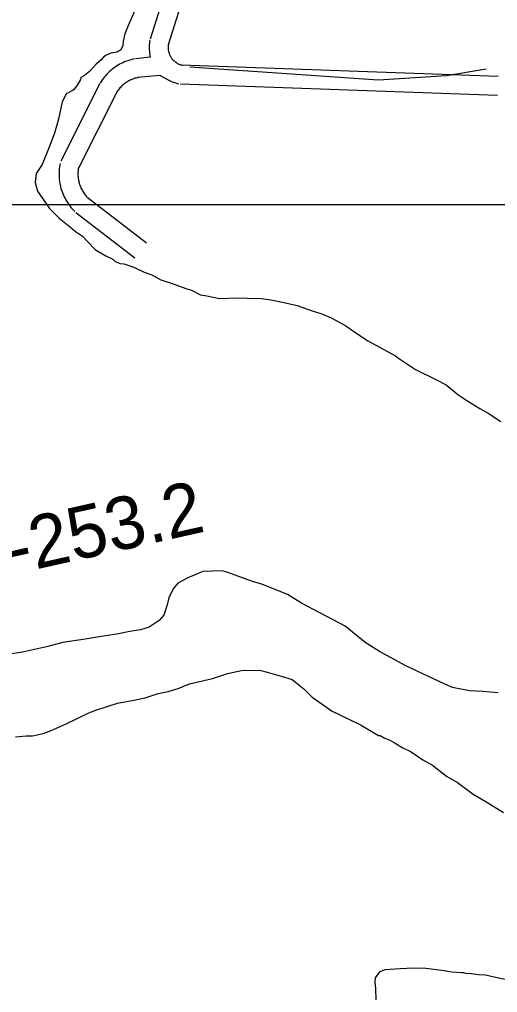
# Model space of a CAD drawing. Extents: x 3263578 to 3301413, y 764927 to 798602.
# Drawn here: x 3294720 to 3295476, y 780646 to 782184 of the extents above; entities that cross this region are included whole.
import ezdxf

# ---------------------------------------------------------------- set-up
doc = ezdxf.new("R2010")
doc.units = 0
for name, color, linetype in [('V-GRID-MAJR', 7, 'Continuous'), ('V-RIVR-RANG-IDEN', 7, 'Continuous'), ('V-ROAD-CNTR', 7, 'Continuous'), ('V-SITE-VEGE', 7, 'Continuous'), ('V-TOPO-SHOR', 7, 'Continuous')]:
    doc.layers.add(name, color=color, linetype=linetype)

msp = doc.modelspace()

# ---------------------------------------------------------------- linework, layer by layer
at = {"layer": 'V-GRID-MAJR'}
msp.add_spline([(3267730.5, 781891.4), (3270351, 781890.6), (3275592.2, 781889.4), (3280833.3, 781889.1), (3286074.5, 781889.4), (3291315.6, 781890.6), (3296556.8, 781892.5), (3299177.4, 781893.7)], degree=3, dxfattribs=at)
at = {"layer": 'V-ROAD-CNTR'}
for points in [[(3295987.5, 782607.2), (3295708.7, 782629.9), (3295611.4, 782640.3), (3295548.4, 782640.1), (3295346.4, 782647.2), (3295229.3, 782633.9), (3295124, 782583), (3295101.2, 782566.7), (3295084.6, 782542.9), (3295071.2, 782511.6), (3294955.5, 782144.1)], [(3295036, 782499.6), (3294926.9, 782153.1)], [(3294926.4, 782151.4), (3294926, 782149.3), (3294925.7, 782146.8), (3294925.4, 782144.3), (3294925.3, 782141.8), (3294925.3, 782139.3), (3294925.3, 782136.8), (3294925.5, 782134.3), (3294925.8, 782131.8), (3294927, 782124.6)], [(3294955.9, 782145.9), (3294955.6, 782144.4), (3294955.5, 782143.2), (3294955.3, 782142), (3294955.3, 782140.7), (3294955.3, 782139.5), (3294955.3, 782138.3), (3294955.4, 782137.1), (3294955.5, 782135.9), (3294955.7, 782134.7), (3294956, 782133.5), (3294956.3, 782132.4), (3294956.6, 782131.2), (3294957, 782130), (3294957.4, 782128.9), (3294957.9, 782127.8), (3294958.5, 782126.7), (3294959, 782125.7), (3294959.7, 782124.6), (3294960.3, 782123.6), (3294961.1, 782122.6), (3294961.8, 782121.7), (3294962.6, 782120.8), (3294963.5, 782119.9), (3294964.3, 782119.1), (3294965.2, 782118.3), (3294966.2, 782117.5), (3294967.2, 782116.8), (3294968.2, 782116.1), (3294969.2, 782115.5), (3294970.2, 782114.9), (3294971.3, 782114.3), (3294972.4, 782113.8), (3294973.6, 782113.4), (3294974.7, 782113), (3294975.9, 782112.7), (3294977.1, 782112.3), (3294978.3, 782112.1)], [(3294927, 782124.6), (3294903.6, 782122.2)], [(3294902, 782122), (3294899.5, 782121.5), (3294896.8, 782120.8), (3294894, 782120), (3294891.4, 782119.2), (3294888.7, 782118.2), (3294886.1, 782117.2), (3294883.5, 782116), (3294880.9, 782114.8), (3294878.4, 782113.5), (3294876, 782112.1), (3294873.6, 782110.6), (3294871.2, 782109.1), (3294868.9, 782107.4), (3294866.7, 782105.7), (3294864.5, 782103.9), (3294862.4, 782102), (3294860.4, 782100.1), (3294858.4, 782098), (3294856.5, 782096), (3294854.6, 782093.8), (3294852.9, 782091.6), (3294851.2, 782089.3), (3294849.6, 782087), (3294848.1, 782084.7), (3294847.8, 782084.2)], [(3294975.6, 782112.4), (3295477.3, 782094.9)], [(3294908.1, 782092.6), (3294906.1, 782092.2), (3294904.4, 782091.8), (3294902.7, 782091.3), (3294901, 782090.7), (3294899.3, 782090.1), (3294897.6, 782089.5), (3294896, 782088.8), (3294894.4, 782088), (3294892.8, 782087.2), (3294891.3, 782086.3), (3294889.8, 782085.4), (3294888.3, 782084.4), (3294886.8, 782083.3), (3294885.4, 782082.2), (3294884, 782081.1), (3294882.7, 782079.9), (3294881.4, 782078.7), (3294880.2, 782077.4), (3294879, 782076.1), (3294877.8, 782074.7), (3294876.7, 782073.3), (3294875.6, 782071.9), (3294874.6, 782070.4), (3294873.6, 782068.8), (3294873.4, 782068.6)], [(3294942.4, 782096), (3294906.6, 782092.4)], [(3294942.4, 782096), (3294956.2, 782088.4), (3294958.5, 782087.2), (3294960.8, 782086.2), (3294963.1, 782085.3), (3294965.4, 782084.5), (3294967.8, 782083.7), (3294970.2, 782083.1), (3294972, 782082.8)], [(3294847.2, 782083.1), (3294785.6, 781960.5)], [(3294974.6, 782082.4), (3295476.3, 782064.9)], [(3294874, 782069.6), (3294812.4, 781947)], [(3294784.2, 781956.5), (3294783.7, 781954), (3294783.3, 781951.2), (3294783, 781948.4), (3294782.7, 781945.5), (3294782.6, 781942.7), (3294782.6, 781939.8), (3294782.6, 781937), (3294782.8, 781934.1), (3294783, 781931.3), (3294783.4, 781928.5), (3294783.8, 781925.7), (3294784.4, 781922.9), (3294785, 781920.1), (3294785.7, 781917.3), (3294786.6, 781914.6), (3294787.5, 781911.9), (3294788.5, 781909.3), (3294789.6, 781906.6), (3294790.8, 781904.1), (3294792.1, 781901.5), (3294793.4, 781899), (3294794.9, 781896.6), (3294796.4, 781894.2), (3294798, 781891.8), (3294799.7, 781889.5), (3294801.5, 781887.3), (3294803.3, 781885.1), (3294805.3, 781883), (3294807.2, 781881.1), (3294807.7, 781880.6)], [(3294813.7, 781951), (3294813.3, 781949), (3294813, 781947.2), (3294812.8, 781945.4), (3294812.7, 781943.6), (3294812.6, 781941.7), (3294812.6, 781939.9), (3294812.6, 781938.1), (3294812.7, 781936.3), (3294812.9, 781934.5), (3294813.1, 781932.7), (3294813.4, 781930.9), (3294813.7, 781929.1), (3294814.1, 781927.3), (3294814.6, 781925.6), (3294815.1, 781923.8), (3294815.7, 781922.1), (3294816.4, 781920.4), (3294817.1, 781918.7), (3294817.8, 781917.1), (3294818.6, 781915.4), (3294819.5, 781913.8), (3294820.4, 781912.3), (3294821.4, 781910.8), (3294822.4, 781909.3), (3294823.5, 781907.8), (3294824.7, 781906.4), (3294825.8, 781905), (3294827.1, 781903.6), (3294828.4, 781902.3), (3294828.7, 781902)], [(3294827.3, 781903.2), (3294921, 781831.3)], [(3294809.1, 781879.4), (3294902.7, 781807.5)]]:
    msp.add_lwpolyline(points, dxfattribs=at)
at = {"layer": 'V-SITE-VEGE'}
for points in [[(3294902.5, 782198.3), (3294892.3, 782176.1), (3294886.8, 782161.9), (3294884.2, 782149.9), (3294883.4, 782142.8), (3294879.7, 782135.7), (3294877.7, 782134.7), (3294874.8, 782132.6), (3294864.8, 782131.3), (3294857, 782128), (3294853.1, 782124.9), (3294849.2, 782120.8), (3294841.5, 782113.5), (3294830.9, 782102.2), (3294823.1, 782096), (3294817.3, 782092.8), (3294816.4, 782089.7), (3294810.7, 782079.6), (3294805, 782072.4), (3294797.1, 782068.2), (3294794.2, 782067.1), (3294787.7, 782053.9), (3294781.6, 782026.7), (3294775.3, 782004.6), (3294767.1, 781982.4), (3294756.1, 781955.1), (3294748.5, 781943.9), (3294746.6, 781940.8), (3294745, 781926.8), (3294748.5, 781912.9), (3294767.4, 781885.7), (3294782.8, 781870.2), (3294801.5, 781855.6), (3294808.5, 781849.1), (3294819.7, 781841.5), (3294826.9, 781833.8), (3294840.4, 781820.3), (3294856.6, 781810.9), (3294867.8, 781805.2), (3294870.9, 781802.4), (3294879, 781798.6), (3294885, 781797.8), (3294896.1, 781794.2), (3294903.2, 781791.5), (3294917.3, 781785)], [(3294917.3, 781785), (3294929.5, 781780.4), (3294943.7, 781772.9), (3294959.8, 781767.4), (3294985, 781758.3), (3294992.1, 781756.5), (3295006.3, 781749), (3295016.3, 781747.4), (3295036.4, 781743.1), (3295064.3, 781744), (3295080.3, 781743.6), (3295102.2, 781743.3), (3295115.3, 781741.7), (3295136.3, 781737.4), (3295159.4, 781732.2), (3295184.7, 781723.1), (3295196.8, 781719.5), (3295212, 781713.1), (3295221.1, 781708.4), (3295236.3, 781699.9), (3295248.6, 781691.3), (3295271, 781676.1), (3295314.7, 781652.7), (3295319.8, 781648.8), (3295334.1, 781639.4), (3295346.3, 781630.8), (3295378.8, 781614.9), (3295395, 781606.5), (3295413.5, 781591.2), (3295427.8, 781581.7), (3295448.1, 781569.4), (3295461.4, 781561.8), (3295481.7, 781548.6)], [(3295477.2, 781119.6), (3295453.2, 781121.8), (3295432.2, 781123), (3295405.1, 781128.1), (3295391.9, 781133.7), (3295331.1, 781162.5), (3295289.5, 781185.1), (3295267.1, 781199.3), (3295235.3, 781225.2), (3295166.2, 781261.7), (3295143.9, 781275), (3295103.4, 781291.5), (3295090.3, 781295.1), (3295047.9, 781310.6), (3295040.9, 781312.4), (3295010, 781311.4), (3294986.4, 781301.6), (3294970.7, 781293.1), (3294963, 781283.9), (3294956.5, 781269.7), (3294953.9, 781258.6), (3294948.5, 781242.5), (3294940.8, 781234.2), (3294925.2, 781223.7), (3294911.4, 781219.3), (3294894.5, 781216.7), (3294876.7, 781213.1), (3294845.9, 781208.1), (3294824.1, 781204.4), (3294788.4, 781199.2), (3294762.7, 781192.4), (3294725, 781184.1), (3294701.2, 781180.3)], [(3294713.6, 781050.1), (3294730.5, 781051.7), (3294740.4, 781052), (3294757.3, 781055.6), (3294770.1, 781060), (3294793.7, 781070.7), (3294809.4, 781078.2), (3294830, 781087.9), (3294840.8, 781092.3), (3294860.5, 781098.9), (3294875.3, 781103.4), (3294901.1, 781108.3), (3294918.9, 781111.8), (3294939.7, 781118.5), (3294955.5, 781122), (3294971.3, 781126.6), (3294989, 781134.1), (3295025.6, 781142.3), (3295049.3, 781150.1), (3295071.1, 781154.8), (3295100, 781155.8), (3295112.1, 781152.2), (3295134.2, 781146), (3295151.3, 781140.6), (3295169.8, 781126.2), (3295183.2, 781112.7), (3295214.8, 781090.8), (3295240.2, 781078.7), (3295260.5, 781068.4)], [(3295260.5, 781068.4), (3295287.9, 781052.4), (3295290.9, 781052.5), (3295297, 781048.7), (3295307.2, 781044.1), (3295314.3, 781040.3), (3295326.5, 781032.7), (3295339.7, 781026.2), (3295358, 781013.9), (3295373.3, 781005.4), (3295395.8, 780988.2), (3295413.1, 780977.8), (3295437.6, 780959.7), (3295457, 780948.4), (3295485.5, 780930.4)], [(3295498.4, 780664.5), (3295473.3, 780669.7), (3295457.2, 780673.1), (3295446.2, 780673.7), (3295435.2, 780675.4), (3295426.2, 780676.1), (3295422.2, 780676.9), (3295419.2, 780676.8), (3295404.2, 780678.3), (3295388.2, 780680.8), (3295363.1, 780683.9), (3295343.2, 780684.2), (3295322.2, 780683.5), (3295298.4, 780681.8), (3295289.5, 780678.5), (3295282.8, 780669.3), (3295282.1, 780662.3), (3295283.4, 780652.3), (3295284, 780634.4)]]:
    msp.add_lwpolyline(points, dxfattribs=at)
at = {"layer": 'V-TOPO-SHOR'}
msp.add_lwpolyline([(3294989.8, 782109.6), (3295288.2, 782088.7), (3295395.8, 782095.7), (3295458.3, 782106.1)], dxfattribs=at)

# ---------------------------------------------------------------- texts
at = {"layer": 'V-RIVR-RANG-IDEN'}
msp.add_text('R-253.2', height=83, rotation=12.6339, dxfattribs=at).set_placement((3294631.2, 781289))

doc.saveas('drawing.dxf')
